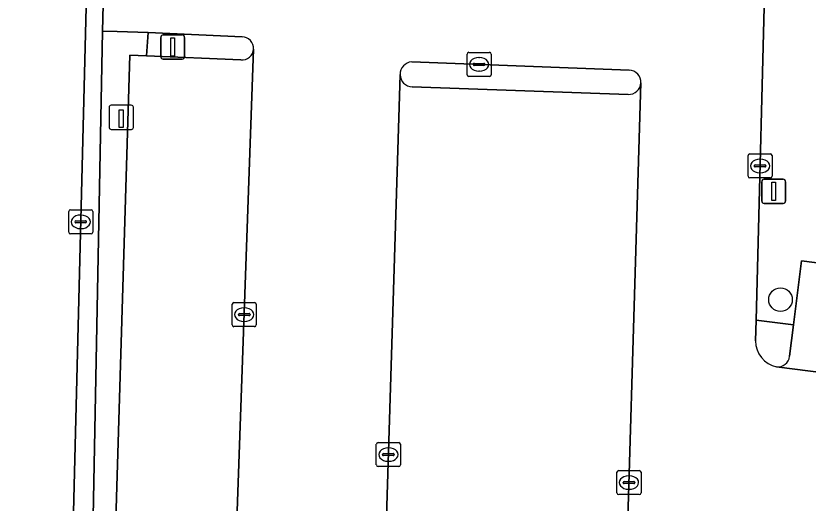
# Model space of a CAD drawing. Extents: x 160023 to 161302, y 384750 to 385707.
# Drawn here: x 160645.83 to 160678.68, y 384979.46 to 384999.65 of the extents above; entities that cross this region are included whole.
import ezdxf

# ---------------------------------------------------------------- set-up
doc = ezdxf.new("R2010")
doc.units = 0
for name, color, linetype in [('IMGEO_Boom', 7, 'Continuous'), ('IMGEO_Erf', 7, 'Continuous'), ('IMGEO_Groenvoorziening', 7, 'Continuous'), ('IMGEO_Haag', 7, 'Continuous'), ('IMGEO_Kolk', 7, 'Continuous'), ('IMGEO_Laadpaal', 7, 'Continuous'), ('IMGEO_Lichtmast', 7, 'Continuous'), ('IMGEO_Parkeervlak_open', 7, 'Continuous'), ('IMGEO_Rijbaan_lokaal_open', 7, 'Continuous'), ('IMGEO_Verkeerseiland_open', 7, 'Continuous')]:
    doc.layers.add(name, color=color, linetype=linetype)

msp = doc.modelspace()

# ---------------------------------------------------------------- linework, layer by layer
at = {"layer": 'IMGEO_Boom'}
msp.add_circle((160677.531, 384987.888), 0.489, dxfattribs=at)
at = {"layer": 'IMGEO_Erf'}
msp.add_lwpolyline([(160647.992, 384969.715), (160648.747, 385000), (160648.757, 385000.381), (160648.778, 385001.243), (160648.963, 385008.672), (160649.153, 385016.8), (160636.372, 385021.965), (160636.673, 385022.662), (160632.039, 385024.523), (160631.763, 385023.881), (160622.955, 385027.473), (160621.584, 385028.019), (160621.857, 385028.675), (160619.435, 385029.588), (160619.198, 385028.903), (160618.561, 385027.337), (160615.591, 385028.545)], dxfattribs=at)
at = {"layer": 'IMGEO_Groenvoorziening'}
msp.add_lwpolyline([(160691.49, 385000), (160681.797, 385003.965), (160681.887, 385001.944), (160676.913, 385002.119), (160676.858, 385000), (160676.587, 384989.725), (160676.515, 384987.031), (160678.069, 384986.84), (160678.395, 384989.494), (160718.464, 384984.375), (160718.075, 384981.109), (160721.391, 384984.287), (160724.471, 384984.471)], dxfattribs=at)
for points in [[(160649.432, 384999.007), (160649.475, 385001.225), (160648.778, 385001.243), (160648.757, 385000.381), (160648.747, 385000), (160647.992, 384969.715), (160647.911, 384966.699), (160648.803, 384966.675)], [(160650.553, 384998.013), (160651.244, 384997.984), (160651.312, 384998.953), (160650.027, 384998.994), (160649.432, 384999.007), (160648.803, 384966.675), (160649.155, 384966.666), (160649.573, 384966.654), (160649.825, 384973.719)]]:
    msp.add_lwpolyline(points, close=True, dxfattribs=at)
at = {"layer": 'IMGEO_Haag'}
msp.add_lwpolyline([(160649.475, 385001.225), (160648.778, 385001.243), (160648.757, 385000.381), (160648.747, 385000), (160647.992, 384969.715), (160647.911, 384966.699), (160648.803, 384966.675), (160649.432, 384999.007)], close=True, dxfattribs=at)
at = {"layer": 'IMGEO_Kolk'}
for p, q in [((160664.538, 384997.208), (160664.538, 384998.06)), ((160664.613, 384998.134), (160665.465, 384998.134)), ((160665.026, 384997.914), (160665.051, 384997.914)), ((160665.539, 384998.06), (160665.539, 384997.208)), ((160664.797, 384997.628), (160664.797, 384997.64)), ((160665.235, 384997.591), (160664.837, 384997.591)), ((160664.84, 384997.677), (160665.238, 384997.677)), ((160665.281, 384997.64), (160665.281, 384997.628)), ((160665.049, 384997.354), (160665.024, 384997.354)), ((160665.465, 384997.134), (160664.613, 384997.134)), ((160676.184, 384993.002), (160676.184, 384993.854)), ((160676.259, 384993.928), (160677.111, 384993.928)), ((160676.672, 384993.708), (160676.697, 384993.708)), ((160677.185, 384993.854), (160677.185, 384993.002)), ((160676.443, 384993.422), (160676.443, 384993.434)), ((160676.881, 384993.385), (160676.483, 384993.385)), ((160676.486, 384993.471), (160676.884, 384993.471)), ((160676.927, 384993.434), (160676.927, 384993.422)), ((160676.695, 384993.148), (160676.67, 384993.148)), ((160677.111, 384992.928), (160676.259, 384992.928)), ((160648.023, 384990.685), (160648.023, 384991.537)), ((160648.098, 384991.611), (160648.95, 384991.611)), ((160648.511, 384991.391), (160648.536, 384991.391)), ((160649.024, 384991.537), (160649.024, 384990.685)), ((160648.282, 384991.105), (160648.282, 384991.117)), ((160648.72, 384991.068), (160648.322, 384991.068)), ((160648.325, 384991.154), (160648.723, 384991.154)), ((160648.766, 384991.117), (160648.766, 384991.105)), ((160648.534, 384990.831), (160648.509, 384990.831)), ((160648.95, 384990.611), (160648.098, 384990.611)), ((160654.799, 384986.842), (160654.799, 384987.694)), ((160654.874, 384987.768), (160655.726, 384987.768)), ((160655.8, 384987.694), (160655.8, 384986.842)), ((160655.287, 384987.548), (160655.312, 384987.548)), ((160655.058, 384987.262), (160655.058, 384987.274)), ((160655.496, 384987.225), (160655.098, 384987.225)), ((160655.101, 384987.311), (160655.499, 384987.311)), ((160655.542, 384987.274), (160655.542, 384987.262)), ((160655.726, 384986.768), (160654.874, 384986.768)), ((160655.31, 384986.988), (160655.285, 384986.988)), ((160660.776, 384981.042), (160660.776, 384981.894)), ((160660.851, 384981.968), (160661.703, 384981.968)), ((160661.777, 384981.894), (160661.777, 384981.042)), ((160661.035, 384981.462), (160661.035, 384981.474)), ((160661.078, 384981.511), (160661.476, 384981.511)), ((160661.264, 384981.748), (160661.289, 384981.748)), ((160661.519, 384981.474), (160661.519, 384981.462)), ((160661.473, 384981.425), (160661.075, 384981.425)), ((160661.287, 384981.188), (160661.262, 384981.188)), ((160661.703, 384980.968), (160660.851, 384980.968)), ((160670.823, 384980.808), (160671.675, 384980.808)), ((160670.748, 384979.882), (160670.748, 384980.734)), ((160671.236, 384980.588), (160671.261, 384980.588)), ((160671.749, 384980.734), (160671.749, 384979.882)), ((160671.007, 384980.302), (160671.007, 384980.314)), ((160671.445, 384980.265), (160671.047, 384980.265)), ((160671.05, 384980.351), (160671.448, 384980.351)), ((160671.491, 384980.314), (160671.491, 384980.302)), ((160671.259, 384980.028), (160671.234, 384980.028)), ((160671.675, 384979.808), (160670.823, 384979.808))]:
    msp.add_line(p, q, dxfattribs=at)
for points in [[(160664.538, 384997.208), (160664.538, 384998.06)], [(160664.613, 384998.134), (160665.465, 384998.134)], [(160665.539, 384998.06), (160665.539, 384997.208)], [(160665.465, 384997.134), (160664.613, 384997.134)], [(160676.184, 384993.002), (160676.184, 384993.854)], [(160676.259, 384993.928), (160677.111, 384993.928)], [(160677.185, 384993.854), (160677.185, 384993.002)], [(160677.111, 384992.928), (160676.259, 384992.928)], [(160648.023, 384990.685), (160648.023, 384991.537)], [(160648.098, 384991.611), (160648.95, 384991.611)], [(160649.024, 384991.537), (160649.024, 384990.685)], [(160648.95, 384990.611), (160648.098, 384990.611)], [(160654.799, 384986.842), (160654.799, 384987.694)], [(160654.874, 384987.768), (160655.726, 384987.768)], [(160655.8, 384987.694), (160655.8, 384986.842)], [(160655.726, 384986.768), (160654.874, 384986.768)], [(160660.776, 384981.042), (160660.776, 384981.894)], [(160660.851, 384981.968), (160661.703, 384981.968)], [(160661.777, 384981.894), (160661.777, 384981.042)], [(160661.703, 384980.968), (160660.851, 384980.968)], [(160670.823, 384980.808), (160671.675, 384980.808)], [(160670.748, 384979.882), (160670.748, 384980.734)], [(160671.749, 384980.734), (160671.749, 384979.882)], [(160671.675, 384979.808), (160670.823, 384979.808)]]:
    msp.add_lwpolyline(points, dxfattribs=at)
for centre, radius, start, end in [((160664.615, 384998.058), 0.0765, 91.552, 178.448), ((160664.615, 384998.058), 0.0765, 91.552, 178.448), ((160665.463, 384998.058), 0.0765, 1.552, 88.448), ((160665.463, 384998.058), 0.0765, 1.552, 88.448), ((160664.837, 384997.637), 0.0403, 85.8775, 175.7526), ((160664.834, 384997.627), 0.0366, 178.938, 274.7102), ((160665.238, 384997.634), 0.043, 264.8664, 352.4533), ((160665.242, 384997.639), 0.0386, 1.7309, 96.639), ((160664.615, 384997.21), 0.0765, 181.552, 268.448), ((160664.615, 384997.21), 0.0765, 181.552, 268.448), ((160665.463, 384997.21), 0.0765, 271.552, 358.448), ((160665.463, 384997.21), 0.0765, 271.552, 358.448), ((160676.261, 384993.852), 0.0765, 91.552, 178.448), ((160676.261, 384993.852), 0.0765, 91.552, 178.448), ((160677.109, 384993.852), 0.0765, 1.552, 88.448), ((160677.109, 384993.852), 0.0765, 1.552, 88.448), ((160676.483, 384993.431), 0.0403, 85.8775, 175.7526), ((160676.48, 384993.421), 0.0366, 178.938, 274.7102), ((160676.884, 384993.428), 0.043, 264.8664, 352.4533), ((160676.888, 384993.433), 0.0386, 1.7309, 96.639), ((160676.261, 384993.004), 0.0765, 181.552, 268.448), ((160676.261, 384993.004), 0.0765, 181.552, 268.448), ((160677.109, 384993.004), 0.0765, 271.552, 358.448), ((160677.109, 384993.004), 0.0765, 271.552, 358.448), ((160648.1, 384991.535), 0.0765, 91.552, 178.448), ((160648.1, 384991.535), 0.0765, 91.552, 178.448), ((160648.948, 384991.535), 0.0765, 1.552, 88.448), ((160648.948, 384991.535), 0.0765, 1.552, 88.448), ((160648.322, 384991.114), 0.0403, 85.8775, 175.7526), ((160648.319, 384991.104), 0.0366, 178.938, 274.7102), ((160648.723, 384991.111), 0.043, 264.8664, 352.4533), ((160648.727, 384991.116), 0.0386, 1.7309, 96.639), ((160648.1, 384990.687), 0.0765, 181.552, 268.448), ((160648.1, 384990.687), 0.0765, 181.552, 268.448), ((160648.948, 384990.687), 0.0765, 271.552, 358.448), ((160648.948, 384990.687), 0.0765, 271.552, 358.448), ((160654.876, 384987.692), 0.0765, 91.552, 178.448), ((160654.876, 384987.692), 0.0765, 91.552, 178.448), ((160655.724, 384987.692), 0.0765, 1.552, 88.448), ((160655.724, 384987.692), 0.0765, 1.552, 88.448), ((160655.098, 384987.271), 0.0403, 85.8775, 175.7526), ((160655.095, 384987.261), 0.0366, 178.938, 274.7102), ((160655.499, 384987.268), 0.043, 264.8664, 352.4533), ((160655.503, 384987.273), 0.0386, 1.7309, 96.639), ((160654.876, 384986.844), 0.0765, 181.552, 268.448), ((160654.876, 384986.844), 0.0765, 181.552, 268.448), ((160655.724, 384986.844), 0.0765, 271.552, 358.448), ((160655.724, 384986.844), 0.0765, 271.552, 358.448), ((160660.853, 384981.892), 0.0765, 91.552, 178.448), ((160660.853, 384981.892), 0.0765, 91.552, 178.448), ((160661.701, 384981.892), 0.0765, 1.552, 88.448), ((160661.701, 384981.892), 0.0765, 1.552, 88.448), ((160661.075, 384981.471), 0.0403, 85.8775, 175.7526), ((160661.072, 384981.461), 0.0366, 178.938, 274.7102), ((160661.476, 384981.468), 0.043, 264.8664, 352.4533), ((160661.48, 384981.473), 0.0386, 1.7309, 96.639), ((160660.853, 384981.044), 0.0765, 181.552, 268.448), ((160660.853, 384981.044), 0.0765, 181.552, 268.448), ((160661.701, 384981.044), 0.0765, 271.552, 358.448), ((160661.701, 384981.044), 0.0765, 271.552, 358.448), ((160670.825, 384980.732), 0.0765, 91.552, 178.448), ((160670.825, 384980.732), 0.0765, 91.552, 178.448), ((160671.673, 384980.732), 0.0765, 1.552, 88.448), ((160671.673, 384980.732), 0.0765, 1.552, 88.448), ((160671.047, 384980.311), 0.0403, 85.8775, 175.7526), ((160671.044, 384980.301), 0.0366, 178.938, 274.7102), ((160671.448, 384980.308), 0.043, 264.8664, 352.4533), ((160671.452, 384980.313), 0.0386, 1.7309, 96.639), ((160670.825, 384979.884), 0.0765, 181.552, 268.448), ((160670.825, 384979.884), 0.0765, 181.552, 268.448), ((160671.673, 384979.884), 0.0765, 271.552, 358.448), ((160671.673, 384979.884), 0.0765, 271.552, 358.448)]:
    msp.add_arc(centre, radius, start, end, dxfattribs=at)
for centre, major_axis, ratio, start_param, end_param in [((160665.025, 384997.634), (-0.387, 0.002), 0.722429, 4.712389, 7.853982), ((160665.05, 384997.634), (-0.39, 0.002), 0.717154, 1.570796, 4.712389), ((160676.671, 384993.428), (-0.387, 0.002), 0.722429, 4.712389, 7.853982), ((160676.696, 384993.428), (-0.39, 0.002), 0.717154, 1.570796, 4.712389), ((160648.51, 384991.111), (-0.387, 0.002), 0.722429, 4.712389, 7.853982), ((160648.535, 384991.111), (-0.39, 0.002), 0.717154, 1.570796, 4.712389), ((160655.286, 384987.268), (-0.387, 0.002), 0.722429, 4.712389, 7.853982), ((160655.311, 384987.268), (-0.39, 0.002), 0.717154, 1.570796, 4.712389), ((160661.263, 384981.468), (-0.387, 0.002), 0.722429, 4.712389, 7.853982), ((160661.288, 384981.468), (-0.39, 0.002), 0.717154, 1.570796, 4.712389), ((160671.235, 384980.308), (-0.387, 0.002), 0.722429, 4.712389, 7.853982), ((160671.26, 384980.308), (-0.39, 0.002), 0.717154, 1.570796, 4.712389)]:
    msp.add_ellipse(centre, major_axis=major_axis, ratio=ratio, start_param=start_param, end_param=end_param, dxfattribs=at)
at = {"layer": 'IMGEO_Laadpaal'}
for p, q in [((160650.62, 384995.94), (160649.779, 384995.94)), ((160650.62, 384995.94), (160649.779, 384995.94)), ((160649.704, 384995.856), (160649.704, 384995.015)), ((160649.704, 384995.856), (160649.704, 384995.015)), ((160650.704, 384995.024), (160650.704, 384995.865)), ((160650.704, 384995.024), (160650.704, 384995.865)), ((160649.788, 384994.94), (160650.629, 384994.94)), ((160649.788, 384994.94), (160650.629, 384994.94))]:
    msp.add_line(p, q, dxfattribs=at)
msp.add_lwpolyline([(160650.119, 384995.753), (160650.279, 384995.753), (160650.279, 384995.02), (160650.119, 384995.02), (160650.119, 384995.753)], dxfattribs=at)
for centre, start, end in [((160649.782, 384995.862), 92.4484, 184.2845), ((160649.782, 384995.862), 92.4484, 184.2845), ((160650.626, 384995.862), 2.4484, 94.2845), ((160650.626, 384995.862), 2.4484, 94.2845), ((160649.782, 384995.018), 182.4484, 274.2845), ((160649.782, 384995.018), 182.4484, 274.2845), ((160650.626, 384995.018), 272.4484, 4.2845), ((160650.626, 384995.018), 272.4484, 4.2845)]:
    msp.add_arc(centre, 0.0779, start, end, dxfattribs=at)
at = {"layer": 'IMGEO_Lichtmast'}
for p, q in [((160651.84, 384997.955), (160651.84, 384998.755)), ((160651.84, 384998.755), (160651.84, 384997.955)), ((160651.94, 384998.855), (160652.73, 384998.855)), ((160652.73, 384998.855), (160651.94, 384998.855)), ((160652.83, 384998.755), (160652.83, 384997.955)), ((160652.83, 384997.955), (160652.83, 384998.755)), ((160652.73, 384997.855), (160651.94, 384997.855)), ((160651.94, 384997.855), (160652.73, 384997.855)), ((160676.75, 384991.974), (160676.75, 384992.774)), ((160676.75, 384992.774), (160676.75, 384991.974)), ((160676.85, 384992.874), (160677.64, 384992.874)), ((160677.64, 384992.874), (160676.85, 384992.874)), ((160677.74, 384992.774), (160677.74, 384991.974)), ((160677.74, 384991.974), (160677.74, 384992.774)), ((160677.64, 384991.874), (160676.85, 384991.874)), ((160676.85, 384991.874), (160677.64, 384991.874))]:
    msp.add_line(p, q, dxfattribs=at)
for points in [[(160652.26, 384998.73), (160652.41, 384998.73), (160652.41, 384997.98), (160652.26, 384997.98), (160652.26, 384998.73)], [(160677.17, 384992.749), (160677.32, 384992.749), (160677.32, 384991.999), (160677.17, 384991.999), (160677.17, 384992.749)]]:
    msp.add_lwpolyline(points, dxfattribs=at)
for centre, start, end in [((160651.94, 384998.755), 90, 180), ((160651.94, 384998.755), 90, 180), ((160652.73, 384998.755), 0, 90), ((160652.73, 384998.755), 360, 90), ((160651.94, 384997.955), 180, 270), ((160651.94, 384997.955), 180, 270), ((160652.73, 384997.955), 270, 0), ((160652.73, 384997.955), 270, 0), ((160676.85, 384992.774), 90, 180), ((160676.85, 384992.774), 90, 180), ((160677.64, 384992.774), 0, 90), ((160677.64, 384992.774), 360, 90), ((160676.85, 384991.974), 180, 270), ((160676.85, 384991.974), 180, 270), ((160677.64, 384991.974), 270, 0), ((160677.64, 384991.974), 270, 0)]:
    msp.add_arc(centre, 0.1, start, end, dxfattribs=at)
at = {"layer": 'IMGEO_Parkeervlak_open'}
for points in [[(160655.163, 384997.822), (160651.244, 384997.984), (160650.553, 384998.013), (160649.825, 384973.719), (160649.573, 384966.654), (160649.523, 384965.263), (160649.928, 384965.247), (160652.997, 384965.13), (160653.484, 384965.111), (160654.515, 384965.071), (160655.69, 384998.272)], [(160661.76, 384997.212), (160660.95, 384970.857)], [(160671.216, 384996.392), (160662.261, 384996.701)], [(160670.956, 384970.485), (160671.745, 384996.873)], [(160718.464, 384984.375), (160678.395, 384989.494), (160678.069, 384986.84), (160677.91, 384985.54)], [(160677.36, 384985.097), (160718.359, 384979.882)]]:
    msp.add_lwpolyline(points, dxfattribs=at)
for centre, radius, start, end in [((160655.212, 384998.298), 0.478, 264.0684, 356.919), ((160662.281, 384997.222), 0.521, 181.1046, 267.7631), ((160671.243, 384996.894), 0.502, 266.9269, 357.6313), ((160677.404, 384985.605), 0.51, 265.068, 352.6317)]:
    msp.add_arc(centre, radius, start, end, dxfattribs=at)
at = {"layer": 'IMGEO_Rijbaan_lokaal_open'}
for points in [[(160652.732, 385003.812), (160652.736, 385005.222), (160651.808, 385005.265), (160651.537, 385005.278), (160649.582, 385005.369), (160649.475, 385001.225), (160649.432, 384999.007), (160650.027, 384998.994), (160651.312, 384998.953), (160655.208, 384998.772)], [(160676.493, 384986.185), (160676.515, 384987.031), (160676.587, 384989.725), (160676.858, 385000), (160676.913, 385002.119), (160675.086, 385002.197), (160669.493, 385002.419), (160653.265, 385003.308)], [(160655.69, 384998.272), (160654.515, 384965.071), (160656.535, 384964.993)], [(160662.243, 384997.74), (160671.261, 384997.399)], [(160660.95, 384970.857), (160661.76, 384997.212)], [(160671.745, 384996.873), (160670.956, 384970.485)], [(160718.933, 384979.763), (160718.359, 384979.882), (160677.36, 384985.097)]]:
    msp.add_lwpolyline(points, dxfattribs=at)
for centre, radius, start, end in [((160655.209, 384998.29), 0.482, 357.8376, 90.0622), ((160662.28, 384997.221), 0.52, 94.078, 181.0192), ((160671.241, 384996.895), 0.504, 357.4654, 87.7721), ((160677.626, 384986.198), 1.133, 180.6687, 256.4322)]:
    msp.add_arc(centre, radius, start, end, dxfattribs=at)
at = {"layer": 'IMGEO_Verkeerseiland_open'}
for points in [[(160655.208, 384998.772), (160651.312, 384998.953), (160651.244, 384997.984), (160655.163, 384997.822)], [(160671.261, 384997.399), (160662.243, 384997.74)], [(160662.261, 384996.701), (160671.216, 384996.392)], [(160678.069, 384986.84), (160676.515, 384987.031), (160676.493, 384986.185)], [(160677.91, 384985.54), (160678.069, 384986.84)]]:
    msp.add_lwpolyline(points, dxfattribs=at)
for centre, radius, start, end in [((160655.209, 384998.29), 0.482, 357.8376, 90.0622), ((160655.212, 384998.298), 0.478, 264.0684, 356.919), ((160662.28, 384997.221), 0.52, 94.078, 181.0192), ((160671.241, 384996.895), 0.504, 357.4654, 87.7721), ((160662.281, 384997.222), 0.521, 181.1046, 267.7631), ((160671.243, 384996.894), 0.502, 266.9269, 357.6313), ((160677.626, 384986.198), 1.133, 180.6687, 256.4322), ((160677.404, 384985.605), 0.51, 265.068, 352.6317)]:
    msp.add_arc(centre, radius, start, end, dxfattribs=at)

doc.saveas('drawing.dxf')
